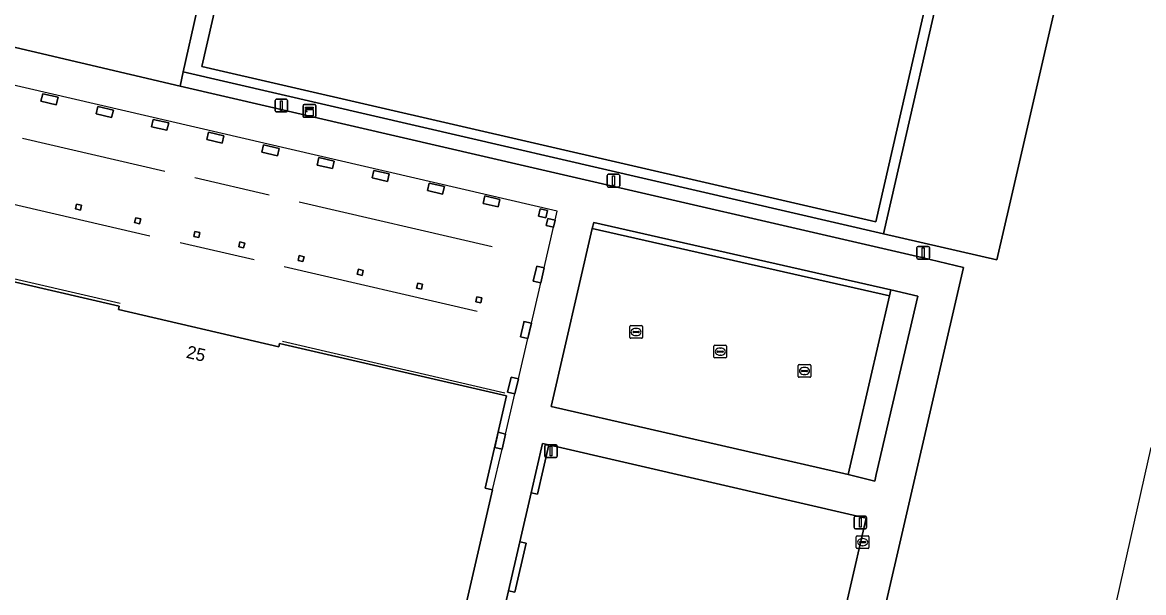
# Model space of a CAD drawing. Extents: x 161771 to 163125, y 382475 to 383179.
# Drawn here: x 162828 to 162916.4, y 382614.7 to 382659.6 of the extents above; entities that cross this region are included whole.
import ezdxf

# ---------------------------------------------------------------- set-up
doc = ezdxf.new("R2010")
doc.units = 0
for name, color, linetype in [('IMGEO_Groenvoorziening', 7, 'Continuous'), ('IMGEO_Hek', 7, 'Continuous'), ('IMGEO_Kast', 7, 'Continuous'), ('IMGEO_Kolk', 7, 'Continuous'), ('IMGEO_Lichtmast', 7, 'Continuous'), ('IMGEO_Muur', 7, 'Continuous'), ('IMGEO_Pand', 7, 'Continuous'), ('IMGEO_Pand_nummerreeks', 7, 'Continuous'), ('IMGEO_Pand_overbouw', 7, 'Continuous'), ('IMGEO_Rijbaan_lokaal_open', 7, 'Continuous'), ('IMGEO_Terreindeel_gesloten', 7, 'Continuous'), ('IMGEO_Voetpad_open', 7, 'Continuous')]:
    doc.layers.add(name, color=color, linetype=linetype)

msp = doc.modelspace()

# ---------------------------------------------------------------- linework, layer by layer
at = {"layer": 'IMGEO_Groenvoorziening'}
msp.add_lwpolyline([(162856.691, 382745.491), (162860.947, 382744.419), (162860.55, 382742.665), (162915.827, 382729.926), (162895.896, 382642.97), (162904.83, 382640.906), (162905.903, 382645.564), (162912.865, 382675.773), (162920.084, 382707.098)], dxfattribs=at)
for points in [[(162861.735, 382741.595), (162842.136, 382656.151), (162895.285, 382643.911), (162914.887, 382729.3)], [(162898.605, 382638.061), (162896.48, 382638.55), (162896.367, 382638.063), (162893.105, 382623.975), (162895.199, 382623.473), (162895.319, 382623.986)], [(162894.525, 382620.54), (162869.495, 382626.322), (162868.596, 382622.44), (162868.109, 382622.552), (162867.213, 382618.681), (162867.7, 382618.568), (162866.805, 382614.701), (162866.318, 382614.814), (162865.449, 382611.06), (162865.936, 382610.947), (162865.038, 382607.071), (162864.551, 382607.183), (162863.689, 382603.458), (162864.176, 382603.345), (162863.24, 382599.302), (162864.95, 382598.903), (162864.7, 382597.835), (162865.187, 382597.722), (162864.171, 382593.383), (162886.585, 382588.248), (162888.478, 382596.478), (162888.965, 382596.365)]]:
    msp.add_lwpolyline(points, close=True, dxfattribs=at)
at = {"layer": 'IMGEO_Hek'}
for points in [[(162827.989, 382650.515), (162839.206, 382647.918)], [(162819.339, 382647.139), (162838.029, 382642.812)], [(162847.433, 382646.015), (162841.583, 382647.368)], [(162865.038, 382641.935), (162849.798, 382645.467)], [(162818.053, 382641.566), (162835.674, 382637.486)], [(162846.251, 382640.91), (162840.406, 382642.262)], [(162863.855, 382636.83), (162848.624, 382640.36)], [(162848.489, 382634.499), (162866.027, 382630.435)], [(162916.987, 382626.125), (162913.203, 382609.271)]]:
    msp.add_lwpolyline(points, dxfattribs=at)
at = {"layer": 'IMGEO_Kast'}
for p, q in [((162850.113, 382652.23), (162850.113, 382653.071)), ((162850.113, 382653.071), (162850.113, 382652.23)), ((162850.188, 382653.155), (162851.029, 382653.155)), ((162851.029, 382653.155), (162850.188, 382653.155)), ((162851.113, 382653.08), (162851.113, 382652.239)), ((162851.113, 382652.239), (162851.113, 382653.08)), ((162851.038, 382652.155), (162850.197, 382652.155)), ((162850.197, 382652.155), (162851.038, 382652.155))]:
    msp.add_line(p, q, dxfattribs=at)
for points in [[(162850.308, 382652.945), (162850.908, 382652.945), (162850.908, 382652.86), (162850.308, 382652.86), (162850.308, 382652.945)], [(162850.308, 382652.77), (162850.908, 382652.77), (162850.908, 382652.281), (162850.308, 382652.281), (162850.308, 382652.77)]]:
    msp.add_lwpolyline(points, dxfattribs=at)
msp.add_circle((162850.392, 382652.619), 0.0377, dxfattribs=at)
for centre, start, end in [((162850.191, 382653.077), 92.4484, 184.28452), ((162850.191, 382653.077), 92.4484, 184.28452), ((162851.035, 382653.077), 2.4484, 94.28452), ((162851.035, 382653.077), 2.4484, 94.28452), ((162850.191, 382652.233), 182.4484, 274.28452), ((162850.191, 382652.233), 182.4484, 274.28452), ((162851.035, 382652.233), 272.4484, 4.28452), ((162851.035, 382652.233), 272.4484, 4.28452)]:
    msp.add_arc(centre, 0.0779, start, end, dxfattribs=at)
at = {"layer": 'IMGEO_Kolk'}
for p, q in [((162875.877, 382634.799), (162875.877, 382635.651)), ((162875.952, 382635.725), (162876.804, 382635.725)), ((162876.179, 382635.268), (162876.577, 382635.268)), ((162876.365, 382635.505), (162876.39, 382635.505)), ((162876.878, 382635.651), (162876.878, 382634.799)), ((162876.804, 382634.725), (162875.952, 382634.725)), ((162876.136, 382635.219), (162876.136, 382635.231)), ((162876.574, 382635.182), (162876.176, 382635.182)), ((162876.388, 382634.945), (162876.363, 382634.945)), ((162876.62, 382635.231), (162876.62, 382635.219)), ((162882.517, 382633.252), (162882.517, 382634.104)), ((162882.592, 382634.178), (162883.444, 382634.178)), ((162882.776, 382633.672), (162882.776, 382633.684)), ((162883.214, 382633.635), (162882.816, 382633.635)), ((162882.819, 382633.721), (162883.217, 382633.721)), ((162883.005, 382633.958), (162883.03, 382633.958)), ((162883.26, 382633.684), (162883.26, 382633.672)), ((162883.518, 382634.104), (162883.518, 382633.252)), ((162883.444, 382633.178), (162882.592, 382633.178)), ((162883.028, 382633.398), (162883.003, 382633.398)), ((162889.237, 382632.65), (162890.089, 382632.65)), ((162889.162, 382631.724), (162889.162, 382632.576)), ((162889.421, 382632.144), (162889.421, 382632.156)), ((162889.859, 382632.107), (162889.461, 382632.107)), ((162889.464, 382632.193), (162889.862, 382632.193)), ((162889.673, 382631.87), (162889.648, 382631.87)), ((162889.65, 382632.43), (162889.675, 382632.43)), ((162889.905, 382632.156), (162889.905, 382632.144)), ((162890.163, 382632.576), (162890.163, 382631.724)), ((162890.089, 382631.65), (162889.237, 382631.65)), ((162893.748, 382618.228), (162893.748, 382619.08)), ((162893.823, 382619.154), (162894.675, 382619.154)), ((162894.007, 382618.648), (162894.007, 382618.66)), ((162894.445, 382618.611), (162894.047, 382618.611)), ((162894.05, 382618.697), (162894.448, 382618.697)), ((162894.236, 382618.934), (162894.261, 382618.934)), ((162894.491, 382618.66), (162894.491, 382618.648)), ((162894.749, 382619.08), (162894.749, 382618.228)), ((162894.675, 382618.154), (162893.823, 382618.154)), ((162894.259, 382618.374), (162894.234, 382618.374))]:
    msp.add_line(p, q, dxfattribs=at)
for points in [[(162875.877, 382634.799), (162875.877, 382635.651)], [(162875.952, 382635.725), (162876.804, 382635.725)], [(162876.878, 382635.651), (162876.878, 382634.799)], [(162876.804, 382634.725), (162875.952, 382634.725)], [(162882.517, 382633.252), (162882.517, 382634.104)], [(162882.592, 382634.178), (162883.444, 382634.178)], [(162883.518, 382634.104), (162883.518, 382633.252)], [(162883.444, 382633.178), (162882.592, 382633.178)], [(162889.237, 382632.65), (162890.089, 382632.65)], [(162889.162, 382631.724), (162889.162, 382632.576)], [(162890.163, 382632.576), (162890.163, 382631.724)], [(162890.089, 382631.65), (162889.237, 382631.65)], [(162893.748, 382618.228), (162893.748, 382619.08)], [(162893.823, 382619.154), (162894.675, 382619.154)], [(162894.749, 382619.08), (162894.749, 382618.228)], [(162894.675, 382618.154), (162893.823, 382618.154)]]:
    msp.add_lwpolyline(points, dxfattribs=at)
for centre, radius, start, end in [((162875.954, 382635.649), 0.0765, 91.55205, 178.44795), ((162875.954, 382635.649), 0.0765, 91.55205, 178.44795), ((162876.176, 382635.228), 0.0403, 85.87752, 175.75265), ((162876.581, 382635.23), 0.0386, 1.73085, 96.63898), ((162876.802, 382635.649), 0.0765, 1.55205, 88.44795), ((162876.802, 382635.649), 0.0765, 1.55205, 88.44795), ((162875.954, 382634.801), 0.0765, 181.55205, 268.44795), ((162875.954, 382634.801), 0.0765, 181.55205, 268.44795), ((162876.173, 382635.218), 0.0366, 178.93798, 274.71019), ((162876.577, 382635.225), 0.043, 264.86636, 352.45326), ((162876.802, 382634.801), 0.0765, 271.55205, 358.44795), ((162876.802, 382634.801), 0.0765, 271.55205, 358.44795), ((162882.594, 382634.102), 0.0765, 91.55205, 178.44795), ((162882.594, 382634.102), 0.0765, 91.55205, 178.44795), ((162882.816, 382633.681), 0.0403, 85.87752, 175.75265), ((162882.813, 382633.671), 0.0366, 178.93798, 274.71019), ((162883.217, 382633.678), 0.043, 264.86636, 352.45326), ((162883.221, 382633.683), 0.0386, 1.73085, 96.63898), ((162883.442, 382634.102), 0.0765, 1.55205, 88.44795), ((162883.442, 382634.102), 0.0765, 1.55205, 88.44795), ((162882.594, 382633.254), 0.0765, 181.55205, 268.44795), ((162882.594, 382633.254), 0.0765, 181.55205, 268.44795), ((162883.442, 382633.254), 0.0765, 271.55205, 358.44795), ((162883.442, 382633.254), 0.0765, 271.55205, 358.44795), ((162889.239, 382632.574), 0.0765, 91.55205, 178.44795), ((162889.239, 382632.574), 0.0765, 91.55205, 178.44795), ((162890.087, 382632.574), 0.0765, 1.55205, 88.44795), ((162890.087, 382632.574), 0.0765, 1.55205, 88.44795), ((162889.239, 382631.726), 0.0765, 181.55205, 268.44795), ((162889.239, 382631.726), 0.0765, 181.55205, 268.44795), ((162889.461, 382632.153), 0.0403, 85.87752, 175.75265), ((162889.458, 382632.143), 0.0366, 178.93798, 274.71019), ((162889.862, 382632.15), 0.043, 264.86636, 352.45326), ((162889.866, 382632.155), 0.0386, 1.73085, 96.63898), ((162890.087, 382631.726), 0.0765, 271.55205, 358.44795), ((162890.087, 382631.726), 0.0765, 271.55205, 358.44795), ((162893.825, 382619.078), 0.0765, 91.55205, 178.44795), ((162893.825, 382619.078), 0.0765, 91.55205, 178.44795), ((162894.047, 382618.657), 0.0403, 85.87752, 175.75265), ((162894.044, 382618.647), 0.0366, 178.93798, 274.71019), ((162894.448, 382618.654), 0.043, 264.86636, 352.45326), ((162894.452, 382618.659), 0.0386, 1.73085, 96.63898), ((162894.673, 382619.078), 0.0765, 1.55205, 88.44795), ((162894.673, 382619.078), 0.0765, 1.55205, 88.44795), ((162893.825, 382618.23), 0.0765, 181.55205, 268.44795), ((162893.825, 382618.23), 0.0765, 181.55205, 268.44795), ((162894.673, 382618.23), 0.0765, 271.55205, 358.44795), ((162894.673, 382618.23), 0.0765, 271.55205, 358.44795)]:
    msp.add_arc(centre, radius, start, end, dxfattribs=at)
for centre, major_axis, ratio, start_param, end_param in [((162876.364, 382635.225), (-0.387, 0.002), 0.722429, 4.712389, 7.853982), ((162876.389, 382635.225), (-0.39, 0.002), 0.717154, 1.570796, 4.712389), ((162883.004, 382633.678), (-0.387, 0.002), 0.722429, 4.712389, 7.853982), ((162883.029, 382633.678), (-0.39, 0.002), 0.717154, 1.570796, 4.712389), ((162889.649, 382632.15), (-0.387, 0.002), 0.722429, 4.712389, 7.853982), ((162889.674, 382632.15), (-0.39, 0.002), 0.717154, 1.570796, 4.712389), ((162894.235, 382618.654), (-0.387, 0.002), 0.722429, 4.712389, 7.853982), ((162894.26, 382618.654), (-0.39, 0.002), 0.717154, 1.570796, 4.712389)]:
    msp.add_ellipse(centre, major_axis=major_axis, ratio=ratio, start_param=start_param, end_param=end_param, dxfattribs=at)
at = {"layer": 'IMGEO_Lichtmast'}
for p, q in [((162847.903, 382652.673), (162847.903, 382653.473)), ((162847.903, 382653.473), (162847.903, 382652.673)), ((162848.003, 382653.573), (162848.793, 382653.573)), ((162848.793, 382653.573), (162848.003, 382653.573)), ((162848.893, 382653.473), (162848.893, 382652.673)), ((162848.893, 382652.673), (162848.893, 382653.473)), ((162848.793, 382652.573), (162848.003, 382652.573)), ((162848.003, 382652.573), (162848.793, 382652.573)), ((162874.196, 382647.657), (162874.986, 382647.657)), ((162874.986, 382647.657), (162874.196, 382647.657)), ((162874.096, 382646.757), (162874.096, 382647.557)), ((162874.096, 382647.557), (162874.096, 382646.757)), ((162875.086, 382647.557), (162875.086, 382646.757)), ((162875.086, 382646.757), (162875.086, 382647.557)), ((162874.986, 382646.657), (162874.196, 382646.657)), ((162874.196, 382646.657), (162874.986, 382646.657)), ((162898.525, 382641.077), (162898.525, 382641.877)), ((162898.525, 382641.877), (162898.525, 382641.077)), ((162898.625, 382641.977), (162899.415, 382641.977)), ((162899.415, 382641.977), (162898.625, 382641.977)), ((162899.515, 382641.877), (162899.515, 382641.077)), ((162899.515, 382641.077), (162899.515, 382641.877)), ((162899.415, 382640.977), (162898.625, 382640.977)), ((162898.625, 382640.977), (162899.415, 382640.977)), ((162869.173, 382625.436), (162869.173, 382626.236)), ((162869.173, 382626.236), (162869.173, 382625.436)), ((162869.273, 382626.336), (162870.063, 382626.336)), ((162870.063, 382626.336), (162869.273, 382626.336)), ((162870.163, 382626.236), (162870.163, 382625.436)), ((162870.163, 382625.436), (162870.163, 382626.236)), ((162870.063, 382625.336), (162869.273, 382625.336)), ((162869.273, 382625.336), (162870.063, 382625.336)), ((162893.573, 382619.798), (162893.573, 382620.598)), ((162893.573, 382620.598), (162893.573, 382619.798)), ((162893.673, 382620.698), (162894.463, 382620.698)), ((162894.463, 382620.698), (162893.673, 382620.698)), ((162894.563, 382620.598), (162894.563, 382619.798)), ((162894.563, 382619.798), (162894.563, 382620.598)), ((162894.463, 382619.698), (162893.673, 382619.698)), ((162893.673, 382619.698), (162894.463, 382619.698))]:
    msp.add_line(p, q, dxfattribs=at)
for points in [[(162848.323, 382653.448), (162848.473, 382653.448), (162848.473, 382652.698), (162848.323, 382652.698), (162848.323, 382653.448)], [(162874.516, 382647.532), (162874.666, 382647.532), (162874.666, 382646.782), (162874.516, 382646.782), (162874.516, 382647.532)], [(162898.945, 382641.852), (162899.095, 382641.852), (162899.095, 382641.102), (162898.945, 382641.102), (162898.945, 382641.852)], [(162869.593, 382626.211), (162869.743, 382626.211), (162869.743, 382625.461), (162869.593, 382625.461), (162869.593, 382626.211)], [(162893.993, 382620.573), (162894.143, 382620.573), (162894.143, 382619.823), (162893.993, 382619.823), (162893.993, 382620.573)]]:
    msp.add_lwpolyline(points, dxfattribs=at)
for centre, start, end in [((162848.003, 382653.473), 90, 180), ((162848.003, 382653.473), 90, 180), ((162848.793, 382653.473), 0, 90), ((162848.793, 382653.473), 360, 90), ((162848.003, 382652.673), 180, 270), ((162848.003, 382652.673), 180, 270), ((162848.793, 382652.673), 270, 0), ((162848.793, 382652.673), 270, 0), ((162874.196, 382647.557), 90, 180), ((162874.196, 382647.557), 90, 180), ((162874.986, 382647.557), 0, 90), ((162874.986, 382647.557), 360, 90), ((162874.196, 382646.757), 180, 270), ((162874.196, 382646.757), 180, 270), ((162874.986, 382646.757), 270, 0), ((162874.986, 382646.757), 270, 0), ((162898.625, 382641.877), 90, 180), ((162898.625, 382641.877), 90, 180), ((162899.415, 382641.877), 0, 90), ((162899.415, 382641.877), 360, 90), ((162898.625, 382641.077), 180, 270), ((162898.625, 382641.077), 180, 270), ((162899.415, 382641.077), 270, 0), ((162899.415, 382641.077), 270, 0), ((162869.273, 382626.236), 90, 180), ((162869.273, 382626.236), 90, 180), ((162870.063, 382626.236), 0, 90), ((162870.063, 382626.236), 360, 90), ((162869.273, 382625.436), 180, 270), ((162869.273, 382625.436), 180, 270), ((162870.063, 382625.436), 270, 0), ((162870.063, 382625.436), 270, 0), ((162893.673, 382620.598), 90, 180), ((162893.673, 382620.598), 90, 180), ((162894.463, 382620.598), 0, 90), ((162894.463, 382620.598), 360, 90), ((162893.673, 382619.798), 180, 270), ((162893.673, 382619.798), 180, 270), ((162894.463, 382619.798), 270, 0), ((162894.463, 382619.798), 270, 0)]:
    msp.add_arc(centre, 0.1, start, end, dxfattribs=at)
at = {"layer": 'IMGEO_Muur'}
for points in [[(162873.038, 382643.861), (162872.925, 382643.374), (162896.367, 382638.063), (162896.48, 382638.55)], [(162869.495, 382626.322), (162869.008, 382626.435), (162868.109, 382622.552), (162868.596, 382622.44)], [(162867.7, 382618.568), (162867.213, 382618.681), (162866.318, 382614.814), (162866.805, 382614.701)]]:
    msp.add_lwpolyline(points, close=True, dxfattribs=at)
at = {"layer": 'IMGEO_Pand'}
for points in [[(162830.784, 382653.729), (162829.575, 382654.009), (162829.44, 382653.424), (162830.648, 382653.145)], [(162835.148, 382652.72), (162833.931, 382653.002), (162833.795, 382652.417), (162835.013, 382652.136)], [(162839.513, 382651.711), (162838.295, 382651.993), (162838.16, 382651.408), (162839.378, 382651.127)], [(162843.868, 382650.705), (162842.66, 382650.984), (162842.525, 382650.399), (162843.733, 382650.12)], [(162848.223, 382649.698), (162846.996, 382649.982), (162846.861, 382649.397), (162848.088, 382649.113)], [(162852.559, 382648.696), (162851.351, 382648.975), (162851.216, 382648.39), (162852.424, 382648.111)], [(162856.914, 382647.689), (162855.706, 382647.968), (162855.571, 382647.384), (162856.779, 382647.104)], [(162861.255, 382646.685), (162860.061, 382646.961), (162859.926, 382646.377), (162861.119, 382646.101)], [(162865.629, 382645.674), (162864.441, 382645.949), (162864.306, 382645.364), (162865.494, 382645.09)], [(162832.641, 382645.223), (162832.253, 382645.313), (162832.161, 382644.923), (162832.551, 382644.834)], [(162837.308, 382644.144), (162836.92, 382644.232), (162836.828, 382643.846), (162837.219, 382643.753)], [(162869.393, 382644.809), (162868.822, 382644.937), (162868.691, 382644.351), (162869.262, 382644.223)], [(162869.998, 382644.05), (162869.414, 382644.185), (162869.282, 382643.615), (162869.868, 382643.485)], [(162841.976, 382643.06), (162841.585, 382643.152), (162841.498, 382642.765), (162841.884, 382642.672)], [(162845.518, 382642.241), (162845.132, 382642.331), (162845.038, 382641.944), (162845.426, 382641.852)], [(162850.194, 382641.161), (162849.804, 382641.248), (162849.713, 382640.859), (162850.096, 382640.77)], [(162854.864, 382640.075), (162854.472, 382640.167), (162854.384, 382639.776), (162854.773, 382639.687)], [(162869.131, 382640.293), (162868.546, 382640.428), (162868.271, 382639.236), (162868.856, 382639.101)], [(162859.535, 382638.997), (162859.154, 382639.083), (162859.054, 382638.692), (162859.441, 382638.606)], [(162864.209, 382637.913), (162863.823, 382638.002), (162863.728, 382637.611), (162864.124, 382637.521)], [(162868.117, 382635.916), (162867.532, 382636.051), (162867.516, 382635.981), (162867.252, 382634.846), (162867.837, 382634.711)], [(162867.098, 382631.53), (162866.514, 382631.666), (162866.239, 382630.48), (162866.823, 382630.344)], [(162866.088, 382627.179), (162865.505, 382627.314), (162865.227, 382626.116), (162865.81, 382625.981)]]:
    msp.add_lwpolyline(points, close=True, dxfattribs=at)
msp.add_lwpolyline([(162858.566, 382594.684), (162865.064, 382622.77), (162864.47, 382622.901), (162866.153, 382630.179), (162848.263, 382634.325), (162848.203, 382634.062), (162835.559, 382636.989), (162835.62, 382637.252), (162817.766, 382641.385)], dxfattribs=at)
at = {"layer": 'IMGEO_Pand_overbouw'}
msp.add_lwpolyline([(162817.766, 382641.385), (162835.62, 382637.252), (162835.559, 382636.989), (162848.203, 382634.062), (162848.263, 382634.325), (162866.153, 382630.179), (162864.47, 382622.901), (162865.064, 382622.77), (162865.81, 382625.981), (162866.088, 382627.179), (162866.823, 382630.344), (162867.098, 382631.53), (162867.837, 382634.711), (162868.029, 382635.539), (162868.117, 382635.916), (162868.724, 382638.529), (162868.856, 382639.101), (162869.131, 382640.293), (162869.868, 382643.485), (162869.998, 382644.05), (162870.161, 382644.756), (162820.564, 382656.228)], dxfattribs=at)
at = {"layer": 'IMGEO_Rijbaan_lokaal_open'}
msp.add_lwpolyline([(162856.438, 382749.679), (162855.012, 382750), (162851.156, 382750.861), (162850.645, 382748.607), (162850.383, 382747.451), (162850.368, 382747.388), (162849.737, 382744.603), (162847.59, 382735.134), (162831.063, 382663.079), (162826.13, 382664.203), (162824.729, 382658.278), (162840.41, 382654.596), (162840.665, 382655.728), (162841.746, 382660.536), (162839.582, 382661.07), (162839.098, 382661.189), (162836.856, 382661.742), (162836.726, 382661.202), (162836.2, 382661.307)], close=True, dxfattribs=at)
at = {"layer": 'IMGEO_Terreindeel_gesloten'}
msp.add_lwpolyline([(163025.825, 382711.488), (162987.206, 382720.157), (162987.187, 382720.017), (162981.244, 382721.271), (162981.277, 382721.49), (162975.014, 382722.873), (162926.307, 382733.809), (162924.865, 382727.843), (162920.084, 382707.098), (162912.865, 382675.773), (162905.903, 382645.564), (162904.83, 382640.906), (162895.896, 382642.97), (162840.665, 382655.728), (162840.41, 382654.596), (162867.922, 382648.242), (162898.907, 382641.09), (162902.203, 382640.3), (162893.416, 382602.291)], dxfattribs=at)
at = {"layer": 'IMGEO_Voetpad_open'}
for points in [[(162860.55, 382742.665), (162857.882, 382730.884), (162843.904, 382669.944), (162844.976, 382669.703), (162844.31, 382666.778), (162843.234, 382667.024), (162841.746, 382660.536), (162840.665, 382655.728), (162895.896, 382642.97), (162915.827, 382729.926)], [(162914.887, 382729.3), (162895.285, 382643.911), (162842.136, 382656.151), (162861.735, 382741.595)], [(162829.44, 382653.424), (162829.575, 382654.009), (162830.784, 382653.729), (162830.648, 382653.145)], [(162833.795, 382652.417), (162833.931, 382653.002), (162835.148, 382652.72), (162835.013, 382652.136)], [(162838.295, 382651.993), (162839.513, 382651.711), (162839.378, 382651.127), (162838.16, 382651.408)], [(162842.66, 382650.984), (162843.868, 382650.705), (162843.733, 382650.12), (162842.525, 382650.399)], [(162846.996, 382649.982), (162848.223, 382649.698), (162848.088, 382649.113), (162846.861, 382649.397)], [(162851.351, 382648.975), (162852.559, 382648.696), (162852.424, 382648.111), (162851.216, 382648.39)], [(162855.706, 382647.968), (162856.914, 382647.689), (162856.779, 382647.104), (162855.571, 382647.384)], [(162860.061, 382646.961), (162861.255, 382646.685), (162861.119, 382646.101), (162859.926, 382646.377)], [(162864.441, 382645.949), (162865.629, 382645.674), (162865.494, 382645.09), (162864.306, 382645.364)], [(162832.253, 382645.313), (162832.641, 382645.223), (162832.551, 382644.834), (162832.161, 382644.923)], [(162836.92, 382644.232), (162837.308, 382644.144), (162837.219, 382643.753), (162836.828, 382643.846)], [(162868.822, 382644.937), (162869.393, 382644.809), (162869.262, 382644.223), (162868.691, 382644.351)], [(162869.414, 382644.185), (162869.998, 382644.05), (162869.868, 382643.485), (162869.282, 382643.615)], [(162872.925, 382643.374), (162873.038, 382643.861), (162896.48, 382638.55), (162898.605, 382638.061), (162895.319, 382623.986), (162895.199, 382623.473), (162893.105, 382623.975), (162869.672, 382629.359)], [(162896.367, 382638.063), (162872.925, 382643.374), (162869.672, 382629.359), (162893.105, 382623.975)], [(162841.585, 382643.152), (162841.976, 382643.06), (162841.884, 382642.672), (162841.498, 382642.765)], [(162845.132, 382642.331), (162845.518, 382642.241), (162845.426, 382641.852), (162845.038, 382641.944)], [(162849.804, 382641.248), (162850.194, 382641.161), (162850.096, 382640.77), (162849.713, 382640.859)], [(162854.472, 382640.167), (162854.864, 382640.075), (162854.773, 382639.687), (162854.384, 382639.776)], [(162868.546, 382640.428), (162869.131, 382640.293), (162868.856, 382639.101), (162868.271, 382639.236)], [(162859.154, 382639.083), (162859.535, 382638.997), (162859.441, 382638.606), (162859.054, 382638.692)], [(162863.823, 382638.002), (162864.209, 382637.913), (162864.124, 382637.521), (162863.728, 382637.611)], [(162867.532, 382636.051), (162868.117, 382635.916), (162867.837, 382634.711), (162867.252, 382634.846), (162867.516, 382635.981)], [(162867.098, 382631.53), (162866.823, 382630.344), (162866.239, 382630.48), (162866.514, 382631.666)], [(162866.088, 382627.179), (162865.81, 382625.981), (162865.227, 382626.116), (162865.505, 382627.314)], [(162863.689, 382603.458), (162864.551, 382607.183), (162865.449, 382611.06), (162866.318, 382614.814), (162867.213, 382618.681), (162868.109, 382622.552), (162869.008, 382626.435), (162869.495, 382626.322), (162894.525, 382620.54), (162888.965, 382596.365), (162886.96, 382587.649), (162863.57, 382593.008), (162864.7, 382597.835), (162864.95, 382598.903), (162863.24, 382599.302), (162862.753, 382599.416)]]:
    msp.add_lwpolyline(points, close=True, dxfattribs=at)
for points in [[(162893.416, 382602.291), (162902.203, 382640.3), (162898.907, 382641.09), (162867.922, 382648.242), (162840.41, 382654.596), (162824.729, 382658.278)], [(162817.766, 382641.385), (162835.62, 382637.252), (162835.559, 382636.989), (162848.203, 382634.062), (162848.263, 382634.325), (162866.153, 382630.179), (162864.47, 382622.901), (162865.064, 382622.77), (162858.566, 382594.684)]]:
    msp.add_lwpolyline(points, dxfattribs=at)

# ---------------------------------------------------------------- texts
at = {"layer": 'IMGEO_Pand_nummerreeks'}
msp.add_text('25', height=1, rotation=346.7704, dxfattribs=at).set_placement((162840.838, 382633.204))

doc.saveas('drawing.dxf')
